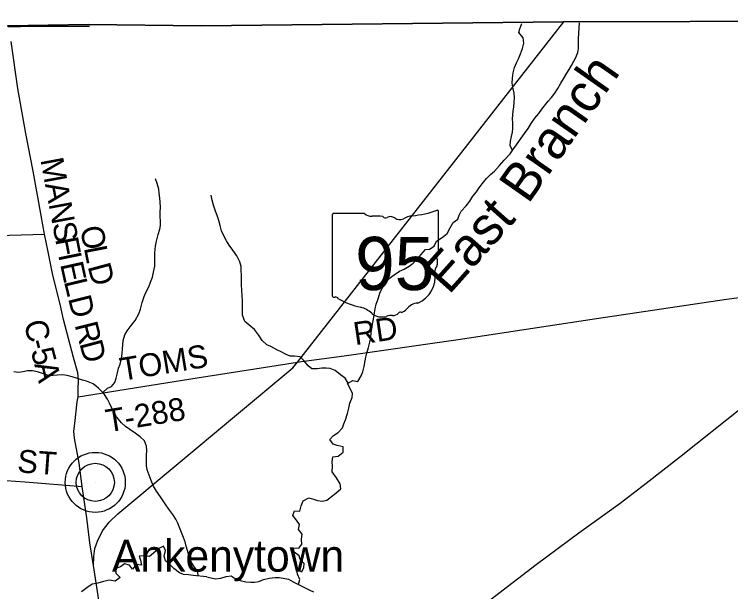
# Model space of a CAD drawing. Extents: x 1759416 to 2214760, y 252598 to 1116833.
# Drawn here: x 1966051 to 1975422, y 921630 to 929187 of the extents above; entities that cross this region are included whole.
import ezdxf

# ---------------------------------------------------------------- set-up
doc = ezdxf.new("R2010")
doc.units = 0
for name, color, linetype in [('GM_X_Adjacent_County', 7, 'Continuous'), ('GM_X_County', 7, 'Continuous'), ('GM_X_County_Road', 7, 'Continuous'), ('GM_X_County_Road_Text', 7, 'Continuous'), ('GM_X_Major_Lake_Text', 7, 'Continuous'), ('GM_X_Minor_River', 7, 'Continuous'), ('GM_X_State_Location', 7, 'Continuous'), ('GM_X_State_Route', 7, 'Continuous'), ('GM_X_State_Shield', 7, 'Continuous'), ('GM_X_Township', 7, 'Continuous'), ('GM_X_Township_Road', 7, 'Continuous'), ('GM_X_Township_Road_Text', 7, 'Continuous'), ('GM_X_Unincorporated', 7, 'Continuous'), ('GM_X_Unincorporated_Location', 7, 'Continuous'), ('GM_X_Unincorporated_Text', 7, 'Continuous')]:
    doc.layers.add(name, color=color, linetype=linetype)

msp = doc.modelspace()

# ---------------------------------------------------------------- linework, layer by layer
at = {"layer": 'GM_X_Adjacent_County'}
msp.add_lwpolyline([(2002301.2, 929186.7), (1997884.4, 929139.6), (1994872.5, 929158.5), (1992067, 929137.9), (1990714, 929137.5), (1987142.2, 929172.2), (1982296, 929112.8), (1981905.8, 929111.6), (1977276, 929097.9), (1976548.8, 929096.3), (1973228.9, 929088.8), (1968500.1, 929037.8), (1967022.5, 929051.3), (1965965.5, 929036.3), (1964737.5, 929019.6), (1963113.3, 928984.8), (1961984.5, 928969.8), (1961958.6, 928968.7), (1961813.3, 928962.6), (1959742.3, 928939.7), (1957475.8, 928913.7)], dxfattribs=at)
at = {"layer": 'GM_X_County'}
msp.add_lwpolyline([(1957475.8, 928913.7), (1959742.3, 928939.7), (1961813.3, 928962.6), (1961958.6, 928968.7), (1961984.5, 928969.8), (1963113.3, 928984.8), (1964737.5, 929019.6), (1965965.5, 929036.3), (1967022.5, 929051.3), (1968500.1, 929037.8), (1973228.9, 929088.8), (1976548.8, 929096.3), (1977276, 929097.9), (1981905.8, 929111.6), (1982296, 929112.8), (1987142.2, 929172.2), (1990714, 929137.5), (1992067, 929137.9), (1994872.5, 929158.5), (1997884.4, 929139.6), (2002301.2, 929186.7)], dxfattribs=at)
at = {"layer": 'GM_X_County_Road'}
for points in [[(1967085.6, 921971.1), (1967038.2, 922269.9), (1966999.3, 922594.5), (1966940.1, 923007.2), (1966899.3, 923309.7), (1966840.4, 923638.2), (1966830.1, 923732.4), (1966841.8, 923832.6), (1966875.1, 924115.4), (1966884.9, 924179.5), (1966884.6, 924283.7), (1966892.3, 924386), (1966886.2, 924448.1), (1966882, 924496.2), (1966827.5, 924694.5), (1966696.1, 925191.1), (1966649.5, 925393.4), (1966556.5, 925771.9), (1966491.5, 926098.4), (1966447, 926308.7), (1966404.3, 926555.1), (1966298.7, 927132), (1966203.3, 927624.8), (1966097.6, 928217.7), (1966008.7, 928832.9)], [(1971506.7, 920359.1), (1971539.2, 920423), (1971573.8, 920515.1), (1971663.9, 920811.3), (1971729.5, 921023.5), (1971743.7, 921061.4), (1971766, 921099.4), (1971810.4, 921149.3), (1971993.5, 921300.5), (1972331.6, 921565), (1972876.8, 921986.5), (1973434, 922402), (1973975, 922787.5), (1974315, 923048), (1974751.7, 923392.1), (1975584.8, 924054.4)], [(1965941.7, 923086.1), (1966191.8, 923066.9), (1966940.1, 923007.2)]]:
    msp.add_lwpolyline(points, dxfattribs=at)
at = {"layer": 'GM_X_Minor_River'}
for points in [[(1972133, 926915.3), (1972172.8, 926969.5), (1972228.5, 927035.9), (1972278.3, 927088.2), (1972332.2, 927134.5), (1972399.9, 927208.9), (1972459.6, 927277.3), (1972535.3, 927361.8), (1972573.1, 927412), (1972618.8, 927478.3), (1972660.6, 927536.6), (1972724.3, 927625), (1972774, 927693.3), (1972811.8, 927755.6), (1972861.5, 927825.9), (1972911.2, 927890.3), (1972951, 927944.5), (1973034.6, 928049), (1973078.4, 928099.3), (1973122.2, 928155.6), (1973160, 928217.9), (1973201.7, 928286.2), (1973235.5, 928342.4), (1973279.2, 928414.7), (1973311, 928464.9), (1973338.8, 928515.1), (1973370.6, 928571.4), (1973396.4, 928623.6), (1973424.1, 928685.8), (1973429.9, 928739.9), (1973429.6, 928796), (1973433.3, 928872.1), (1973442.5, 929073.5)], [(1972569.1, 927406.7), (1972536.8, 927465.9), (1972542.6, 927528.1), (1972556.3, 927586.2), (1972566.1, 927642.3), (1972571.9, 927698.4), (1972573.6, 927766.6), (1972569.3, 927816.6), (1972576.9, 927918.8), (1972584.6, 927974.9), (1972590.4, 928033), (1972594.1, 928101.2), (1972587.9, 928153.2), (1972575.6, 928213.3), (1972565.3, 928285.3), (1972569, 928349.4), (1972578.7, 928419.6), (1972592.4, 928489.8), (1972620.1, 928550), (1972645.9, 928606.2), (1972671.6, 928670.4), (1972699.4, 928740.6), (1972715.1, 928810.8), (1972706.7, 928880.9), (1972652.4, 928946.8), (1972664.2, 928998.9), (1972688.9, 929068.3)], [(1967209.3, 924236.7), (1967271.5, 924293.5), (1967321.6, 924315.5), (1967365.7, 924369.7), (1967385.7, 924423.8), (1967401.8, 924494), (1967413.9, 924556.2), (1967435.9, 924608.3), (1967454, 924680.5), (1967464, 924746.7), (1967468.1, 924808.9), (1967470.1, 924859), (1967474.2, 924919.2), (1967496.2, 924991.4), (1967528.3, 925043.5), (1967566.4, 925095.7), (1967630.5, 925177.9), (1967680.7, 925268.1), (1967700.7, 925326.3), (1967722.8, 925414.5), (1967750.9, 925494.7), (1967777, 925552.9), (1967809, 925621.1), (1967833.1, 925679.2), (1967857.2, 925745.4), (1967871.2, 925809.6), (1967889.3, 925889.8), (1967889.4, 925982), (1967891.4, 926064.3), (1967899.5, 926150.5), (1967909.5, 926218.7), (1967931.6, 926306.9), (1967953.7, 926373.1), (1967963.7, 926423.3), (1967963.8, 926485.4), (1967959.8, 926535.6), (1967959.8, 926601.8), (1967961.9, 926657.9), (1967957.9, 926732.1), (1967955.9, 926782.3), (1967947.9, 926846.4), (1967942, 926898.6), (1967922, 926970.8), (1967898, 927035)], [(1969767, 921723.5), (1969788, 921787), (1969755.6, 921859), (1969747.4, 921921), (1969813.5, 921891.3), (1969839.3, 921945.5), (1969843.1, 921999.6), (1969790.8, 922049.4), (1969776.6, 922099.4), (1969710.4, 922147.2), (1969704.1, 922203.2), (1969772.2, 922197.5), (1969814, 922251.8), (1969807.7, 922317.9), (1969817.4, 922384), (1969769.1, 922441.9), (1969782.8, 922508.1), (1969742.5, 922564), (1969696.2, 922625.9), (1969716, 922686), (1969784, 922684.3), (1969801.7, 922754.5), (1969831.5, 922818.8), (1969905.3, 922859.1), (1969963.5, 922839.4), (1970015.6, 922823.6), (1970083.7, 922813.9), (1970139.6, 922826.1), (1970201.5, 922874.5), (1970257.3, 922918.8), (1970323.1, 922975.2), (1970312.8, 923043.2), (1970264.4, 923119.1), (1970210.1, 923197), (1970213.7, 923273.2), (1970207.5, 923329.2), (1970219.2, 923393.4), (1970289.2, 923401.7), (1970355, 923456.1), (1970352.7, 923524.2), (1970272.6, 923541.8), (1970220.5, 923561.6), (1970178.2, 923621.5), (1970226, 923675.8), (1970287.8, 923714.2), (1970343.6, 923772.5), (1970363.4, 923824.7), (1970385.2, 923878.8), (1970410.8, 923963.1), (1970426.5, 924033.3), (1970440.2, 924097.4), (1970471.9, 924169.7), (1970475.7, 924221.8), (1970445.4, 924289.7), (1970411.1, 924353.7), (1970479, 924392), (1970545.1, 924382.3), (1970586.8, 924456.6), (1970608.6, 924506.8), (1970626.3, 924579), (1970640, 924649.2), (1970649.7, 924699.3), (1970663.5, 924751.4), (1970683.2, 924825.6), (1970702.9, 924895.8), (1970714.7, 924955.9), (1970718.4, 925016.1), (1970730.1, 925076.2), (1970735.9, 925130.3), (1970749.6, 925198.5), (1970763.3, 925280.7), (1970771, 925332.8), (1970786.8, 925395), (1970810.5, 925461.2), (1970834.2, 925535.4), (1970857.9, 925593.6), (1970897.7, 925659.8), (1970943.5, 925718.2), (1971021.2, 925778.6), (1971089.1, 925825), (1971153, 925851.3), (1971214.9, 925889.6), (1971268.7, 925927.9), (1971328.5, 925988.3), (1971368.3, 926040.5), (1971430.1, 926108.9), (1971480.1, 926113.2), (1971542, 926151.5), (1971571.7, 926217.7), (1971647.5, 926264.1), (1971715.3, 926318.5), (1971753, 926392.8), (1971790.8, 926461.1), (1971854.6, 926507.4), (1971870.4, 926557.6), (1971896.2, 926611.8), (1971959.9, 926680.2), (1972007.7, 926742.5), (1972049.4, 926804.7), (1972095.2, 926863), (1972133, 926915.3)], [(1970417, 924357), (1970380.8, 924423.7), (1970316.5, 924469.4), (1970248.2, 924525.2), (1970182.1, 924551), (1970132, 924554.8), (1970072, 924554.5), (1970014, 924548.2), (1969943.9, 924547.9), (1969893.7, 924585.7), (1969839.4, 924653.6), (1969791.1, 924705.4), (1969717, 924713.1), (1969661, 924712.9), (1969606.9, 924732.7), (1969540.7, 924770.4), (1969484.5, 924794.2), (1969406.3, 924837.9), (1969356.2, 924859.8), (1969291.9, 924917.5), (1969247.5, 924991.5), (1969195.2, 925059.3), (1969118.8, 925121.1), (1969068.6, 925164.9), (1969036.2, 925248.9), (1969034, 925307), (1969035.7, 925367.1), (1969037.4, 925439.2), (1969033.1, 925503.3), (1969026.8, 925579.4), (1969022.5, 925639.5), (1969022.2, 925709.6), (1969023.9, 925773.7), (1969019.6, 925831.7), (1969017.4, 925883.8), (1969001.1, 925945.8), (1968960.8, 926023.8), (1968910.4, 926099.7), (1968860.1, 926165.5), (1968827.8, 926223.5), (1968793.5, 926285.4), (1968761.2, 926353.4), (1968744.9, 926421.4), (1968728.6, 926487.4), (1968706.2, 926555.4), (1968684, 926609.4), (1968655.6, 926687.4), (1968641.3, 926753.5), (1968625, 926819.5)], [(1968454.8, 921836.5), (1968451.8, 921890.6), (1968389.8, 921974.8), (1968361.8, 922029), (1968339.8, 922091.2), (1968317.8, 922169.4), (1968299.8, 922227.5), (1968287.8, 922281.7), (1968253.8, 922361.9), (1968221.8, 922446.2), (1968191.8, 922524.4), (1968165.8, 922578.5), (1968125.8, 922640.7), (1968073.7, 922710.9), (1968025.7, 922781.1), (1967961.7, 922869.4), (1967909.7, 922945.6), (1967873.6, 923009.8), (1967841.6, 923084), (1967789.6, 923224.4), (1967779.7, 923280.6), (1967779.7, 923412.9), (1967783.8, 923477.1), (1967779.8, 923535.3), (1967753.8, 923605.5), (1967697.8, 923657.6), (1967631.7, 923703.8), (1967561.6, 923751.9), (1967505.6, 923792.1), (1967451.5, 923838.2), (1967387.5, 923918.4), (1967351.4, 923978.6), (1967327.4, 924032.8), (1967297.4, 924096.9), (1967269.4, 924151.1), (1967221.4, 924225.3), (1967151.3, 924291.5), (1967083.3, 924349.7), (1966995.2, 924385.8), (1966945.1, 924397.9), (1966865, 924424), (1966806.9, 924442), (1966742.9, 924458.1), (1966682.8, 924466.1), (1966612.7, 924464.1), (1966558.6, 924458.1), (1966498.5, 924460.1), (1966434.4, 924482.2), (1966356.3, 924506.3), (1966288.2, 924522.4), (1966222.2, 924520.4), (1966164.1, 924508.3), (1966108, 924498.3), (1966043.9, 924508.4)], [(1968571, 921825.6), (1968391.7, 921842.4), (1968329.6, 921848.5), (1968263.5, 921856.5), (1968211.5, 921874.6), (1968137.4, 921934.8), (1968079.3, 921990.9), (1968029.3, 922035.1), (1968011.3, 922093.2), (1968029.4, 922169.4), (1968003.4, 922223.6), (1967941.3, 922195.5), (1967871.1, 922133.4), (1967821, 922091.3), (1967750.9, 922097.3), (1967682.8, 922093.3), (1967700.8, 922041.2), (1967714.8, 921975), (1967646.7, 921987), (1967598.6, 921924.9), (1967558.6, 921977), (1967492.5, 921995.1), (1967440.4, 921957), (1967374.3, 921932.9), (1967380.3, 921870.8), (1967436.3, 921814.6), (1967370.2, 921768.5), (1967296.1, 921778.5), (1967218, 921762.5), (1967143.9, 921740.4), (1967067.8, 921726.4), (1966999.6, 921680.3), (1966931.5, 921626.2)], [(1968571, 921825.6), (1968621.1, 921811.8), (1968685.2, 921798.1), (1968753.2, 921804.4), (1968823.2, 921828.8), (1968889.2, 921839.1), (1968941.3, 921803.2), (1969007.5, 921775.5), (1969077.6, 921759.8), (1969143.7, 921752.1), (1969193.7, 921756.3), (1969247.7, 921764.5), (1969311.7, 921788.9), (1969383.6, 921805.2), (1969463.7, 921813.6), (1969513.7, 921813.8), (1969569.8, 921806), (1969637.9, 921794.3), (1969706.1, 921754.6), (1969838.5, 921687.1), (1969916.7, 921649.3), (1969966.8, 921625.5)]]:
    msp.add_lwpolyline(points, dxfattribs=at)
at = {"layer": 'GM_X_State_Route'}
msp.add_lwpolyline([(1964100.1, 914996.7), (1964713.6, 915529), (1965815.7, 916481.4), (1966706.5, 917266.2), (1967696.6, 918200), (1967646, 918318.1), (1967536, 918714.9), (1967511.3, 918845.2), (1967476, 919103.8), (1967377.4, 920030.3), (1967246.5, 921006.8), (1967165, 921461.5), (1967085.6, 921971.1), (1967091, 922089.5), (1967106.5, 922196), (1967138.1, 922292.4), (1967205.5, 922427.2), (1967291, 922540), (1967406.5, 922646.8), (1969695.7, 924557.7), (1969756.4, 924635.5), (1973239, 929089)], dxfattribs=at)
at = {"layer": 'GM_X_State_Shield'}
for p, q in [((1970209, 926559.6), (1970209, 925502.9)), ((1970630.4, 926577.7), (1970222.7, 926577.7)), ((1971601.2, 926051.2), (1971601.2, 926603.9)), ((1971601, 926051.3), (1971601.2, 926051.2))]:
    msp.add_line(p, q, dxfattribs=at)
for centre, radius, start, end in [((1970225, 926561.8), 16.1, 98.1301, 188.1301), ((1970727.5, 926700.4), 156.4, 231.61951, 271.11188), ((1970779.4, 925984.5), 561.6, 80.48669, 94.98827), ((1971293.6, 926255), 297, 97.34618, 120.76885), ((1971105.3, 928018.3), 1476.4, 275.84447, 288.90645), ((1971585.7, 926606.2), 15.5, 351.86209, 97.738), ((1970906.9, 926567.3), 45.1, 219.79206, 297.10237), ((1970973.1, 926445.2), 93.8, 54.46668, 119.14113), ((1971094.2, 926612.7), 112.9, 233.85621, 294.82819), ((1971597.6, 926010.6), 24, 107.94398, 210.33697), ((1971445, 925940.7), 144, 340.03296, 23.64957), ((1971584.6, 926049.1), 16.6, 289.60381, 7.73413), ((1971656.7, 925819.9), 104.8, 136.8065, 186.92959), ((1971188, 925749.6), 369.3, 292.30889, 8.98584), ((1970225.1, 925500.6), 16.3, 171.95839, 258.30661), ((1970227.6, 925608.7), 124.2, 267.33899, 280.60386), ((1970253, 925442), 44.8, 29.74838, 93.27175), ((1970818.3, 926391.3), 1066.1, 240.41292, 257.1985), ((1970500.4, 925028.2), 333.6, 47.18416, 75.83597), ((1971087.4, 925400.5), 119.3, 282.87319, 323.27711), ((1971343.7, 925206.3), 202.2, 94.40312, 142.57675), ((1970861.2, 925436.7), 211.7, 230.70037, 286.29184), ((1970983.5, 925071.4), 173.9, 85.69512, 111.20995), ((1970998.9, 925357.6), 112.8, 268.77702, 315.54927), ((1971101, 925255.3), 31.8, 65.75173, 132.64842)]:
    msp.add_arc(centre, radius, start, end, dxfattribs=at)
at = {"layer": 'GM_X_Township'}
msp.add_lwpolyline([(1957475.8, 928913.7), (1959742.3, 928939.7), (1961813.3, 928962.6), (1961958.6, 928968.7), (1961984.5, 928969.8), (1963113.3, 928984.8), (1964737.5, 929019.6), (1965965.5, 929036.3), (1967022.5, 929051.3), (1968500.1, 929037.8), (1973228.9, 929088.8), (1976548.8, 929096.3)], dxfattribs=at)
at = {"layer": 'GM_X_Township_Road'}
for points in [[(1965972.4, 929028.1), (1965985.6, 929025.6), (1966000, 929025.1), (1966130.9, 929027), (1966343.7, 929031.2), (1966443.1, 929030.8), (1966689.5, 929032.7), (1966902.7, 929033.4), (1967034, 929031)], [(1961710.2, 926187.1), (1962152.3, 926190.6), (1963344.5, 926218.5), (1964768.7, 926259.2), (1966447, 926308.7)], [(1969808.3, 924642.4), (1970368.2, 924716.9), (1971856.6, 924929.6), (1973667.6, 925204.4), (1975368.4, 925457.8), (1976488.1, 925602.8)], [(1966884.9, 924179.5), (1967842.7, 924331), (1968442.6, 924429.1), (1969756.4, 924635.5), (1969808.2, 924642.4), (1969808.3, 924642.4)]]:
    msp.add_lwpolyline(points, dxfattribs=at)
at = {"layer": 'GM_X_Unincorporated'}
for radius in [392.8, 249]:
    msp.add_circle((1967110.7, 923060.7), radius, dxfattribs=at)
at = {"layer": 'GM_X_Unincorporated_Location'}
msp.add_line((1967110.7, 923060.7), (1967110.7, 923060.7), dxfattribs=at)

# ---------------------------------------------------------------- texts
at = {"layer": 'GM_X_County_Road_Text'}
for s, rotation, p in [('M', 280.53893, (1966391.2, 927285)), ('A', 280.53619, (1966450.7, 926964.9)), ('N', 280.53899, (1966499, 926705.4)), ('S', 280.55004, (1966547.3, 926445.7)), ('O', 280.71767, (1966910.5, 926392.1)), ('F', 280.84214, (1966584.7, 926245.1)), ('L', 281.02887, (1966960, 926131)), ('I', 281.52477, (1966623.5, 926042.5)), ('E', 282.3921, (1966649.1, 925916.9)), ('D', 285.1228, (1967008.2, 925887.9)), ('L', 283.56226, (1966698.8, 925691.3)), ('D', 284.07539, (1966752.1, 925470.3)), ('C', 282.85098, (1966175, 925154.3)), ('R', 284.17546, (1966839, 925124)), ('-', 284.90336, (1966232.6, 924902.7)), ('D', 284.99809, (1966900.5, 924880.6)), ('5', 284.87813, (1966264.3, 924783.7)), ('A', 283.43368, (1966311.2, 924607)), ('ST', 355.87206, (1966083.6, 923192.9))]:
    msp.add_text(s, height=300, rotation=rotation, dxfattribs=at).set_placement(p)
at = {"layer": 'GM_X_Major_Lake_Text'}
for s, rotation, p in [('Branch', 55.00108, (1972772.6, 926692.1)), ('East', 48.31685, (1971735.4, 925504.8))]:
    msp.add_text(s, height=500.08, rotation=rotation, dxfattribs=at).set_placement(p)
at = {"layer": 'GM_X_State_Location'}
msp.add_text('95', height=1, rotation=0.00001, dxfattribs=at).set_placement((1970637.6, 925888.2))
for s in ['s', 'r']:
    msp.add_text(s, height=1, dxfattribs=at).set_placement((1970889.4, 925961))
at = {"layer": 'GM_X_State_Shield'}
msp.add_text('95', height=696.1, dxfattribs=at).set_placement((1970509.4, 925577.4))
at = {"layer": 'GM_X_Township_Road_Text'}
for s, rotation, p in [('RD', 8.4806, (1970510.2, 924855)), ('TOMS', 9.30093, (1967459.2, 924388.4)), ('T-288', 9.23732, (1967272.9, 923713.5))]:
    msp.add_text(s, height=300, rotation=rotation, dxfattribs=at).set_placement(p)
at = {"layer": 'GM_X_Unincorporated_Text'}
msp.add_text('Ankenytown', height=417, rotation=0.00001, dxfattribs=at).set_placement((1967328.8, 921891.3))

doc.saveas('drawing.dxf')
